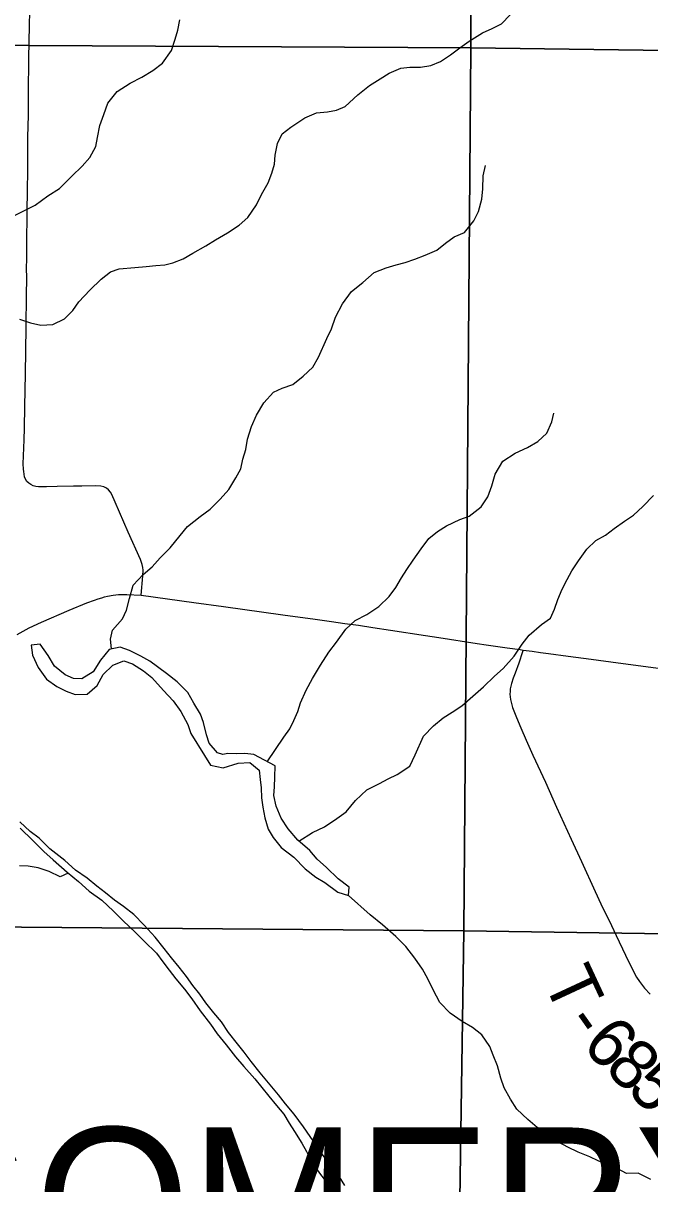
# Model space of a CAD drawing. Extents: x 1874609 to 2204689, y 815661 to 1281160.
# Drawn here: x 2032377 to 2036147, y 1044757 to 1051739 of the extents above; entities that cross this region are included whole.
import ezdxf

# ---------------------------------------------------------------- set-up
doc = ezdxf.new("R2010")
doc.units = 0
for name, color, linetype in [('GM_X_County_Road', 7, 'Continuous'), ('GM_X_Major_River', 7, 'Continuous'), ('GM_X_Minor_Lake', 7, 'Continuous'), ('GM_X_Minor_River', 7, 'Continuous'), ('GM_X_Section', 7, 'Continuous'), ('GM_X_Township_Road', 7, 'Continuous'), ('GM_X_Township_Road_Text', 7, 'Continuous'), ('GM_X_Township_Text', 7, 'Continuous')]:
    doc.layers.add(name, color=color, linetype=linetype)

msp = doc.modelspace()

# ---------------------------------------------------------------- linework, layer by layer
at = {"layer": 'GM_X_County_Road'}
for points in [[(2032340.7, 1048062.4), (2032413.1, 1048101.3), (2032487.3, 1048136.5), (2032653, 1048207.9), (2032759.2, 1048251.7), (2032805.5, 1048268.8), (2032828.6, 1048276.4), (2032849.3, 1048283.1), (2032866.3, 1048287.9), (2032884.7, 1048291.9), (2032917.4, 1048297.8), (2032950.3, 1048301.2), (2032972.7, 1048302.5), (2032999.8, 1048302.3), (2033087, 1048298.7)], [(2033087, 1048298.7), (2033403, 1048253.9), (2033581.6, 1048229.2), (2033938.9, 1048180.5), (2034133.7, 1048153.3), (2034231.2, 1048140.1), (2034312.5, 1048128.1), (2034393.8, 1048117.1), (2034479.9, 1048104.3), (2034586.4, 1048088.6), (2034796.7, 1048055.6), (2034877.7, 1048043.8), (2035107.6, 1048007.9), (2035162.9, 1048000.2), (2035232.2, 1047989.9), (2035288.6, 1047982.2), (2035367, 1047970.7), (2035385.1, 1047968.2)], [(2035385.1, 1047968.2), (2035440.1, 1047960.9), (2035488.5, 1047953.9), (2035536.6, 1047947.1), (2035655.8, 1047930.8), (2035793.2, 1047912.9), (2035955.9, 1047890.5), (2036394.3, 1047832.6), (2036569.9, 1047812.6), (2036735.3, 1047791.8), (2036884.4, 1047772.8), (2036985.9, 1047760), (2037070.6, 1047751), (2037168.2, 1047739.4), (2037271.9, 1047728.3), (2037345.3, 1047718.8), (2037597.4, 1047688.7), (2037678.3, 1047679.1)]]:
    msp.add_lwpolyline(points, dxfattribs=at)
at = {"layer": 'GM_X_Major_River'}
for points in [[(2034312, 1044747.7), (2034280.1, 1044800), (2034182.4, 1044926.8), (2034144.5, 1044983.2), (2034102.6, 1045041.6), (2034062.7, 1045099.9), (2034006.9, 1045176.4), (2033955, 1045238.8), (2033913.1, 1045293.2), (2033803.3, 1045424.1), (2033749.4, 1045492.5), (2033705.5, 1045548.9), (2033665.6, 1045599.3), (2033611.7, 1045667.7), (2033569.8, 1045732.1), (2033523.9, 1045786.5), (2033476, 1045846.9), (2033440.1, 1045897.2), (2033398.2, 1045949.6), (2033360.3, 1046003.9), (2033316.4, 1046060.3), (2033268.5, 1046116.7), (2033224.6, 1046173), (2033170.7, 1046241.5), (2033104.9, 1046314), (2033042.9, 1046376.5), (2032981, 1046424.9), (2032927, 1046463.3), (2032873, 1046507.7), (2032821, 1046548), (2032761.1, 1046596.4), (2032691.1, 1046644.9), (2032627.1, 1046701.4), (2032537.2, 1046772), (2032473.3, 1046836.5), (2032419.3, 1046876.9), (2032357.3, 1046935.3)], [(2032359.2, 1046897.2), (2032435.1, 1046822.6), (2032501, 1046756.1), (2032557, 1046705.7), (2032640.9, 1046631.1), (2032708.9, 1046576.6), (2032774.8, 1046518.1), (2032850.8, 1046463.6), (2032920.7, 1046397.1), (2032978.6, 1046338.7), (2033050.6, 1046270.1), (2033104.5, 1046217.7), (2033178.4, 1046145.2), (2033216.3, 1046092.8), (2033256.2, 1046042.5), (2033296.1, 1045990.1), (2033348, 1045927.7), (2033391.9, 1045869.3), (2033441.8, 1045796.9), (2033503.6, 1045718.4), (2033543.5, 1045660), (2033597.4, 1045593.5), (2033655.3, 1045521.1), (2033705.2, 1045462.7), (2033771.1, 1045388.1), (2033813, 1045335.8), (2033854.9, 1045285.4), (2033900.8, 1045229), (2033944.7, 1045176.7), (2033976.6, 1045122.4), (2034008.5, 1045072.1), (2034054.3, 1045001.6), (2034082.2, 1044951.4), (2034114.1, 1044887), (2034159.9, 1044820.6), (2034201.9, 1044768.2), (2034249.7, 1044701.8)]]:
    msp.add_lwpolyline(points, dxfattribs=at)
at = {"layer": 'GM_X_Minor_Lake'}
for points in [[(2033545.2, 1047350.4), (2033496.7, 1047408.5), (2033480.2, 1047458.6), (2033461.5, 1047532.7), (2033443.1, 1047582.8), (2033404.4, 1047648.7), (2033367.8, 1047712.7), (2033303.1, 1047776.4), (2033238.5, 1047826.2), (2033139.6, 1047901.7), (2033085.2, 1047931.4), (2033016.7, 1047965), (2032960.3, 1047984.7), (2032894.3, 1047972.1), (2032842.6, 1047907.5), (2032797.1, 1047836.9), (2032729.2, 1047794.3), (2032679.1, 1047795.9), (2032628.8, 1047819.6), (2032566.1, 1047871.3), (2032527.5, 1047935.3), (2032478.8, 1048003.2), (2032424.7, 1047996.8), (2032433.2, 1047936.6), (2032467.9, 1047862.6), (2032516.6, 1047792.7), (2032579.2, 1047749), (2032635.6, 1047721.3), (2032689.9, 1047701.6), (2032762.1, 1047702.2), (2032821.8, 1047754.8), (2032857.4, 1047821.3), (2032917.1, 1047878), (2032983.1, 1047902.5), (2033035.4, 1047884.9), (2033099.9, 1047843.2), (2033150.4, 1047803.4), (2033221.2, 1047725.7), (2033279.9, 1047661.9), (2033324.6, 1047598), (2033367.4, 1047520), (2033385.9, 1047465.9), (2033467.3, 1047333.6)], [(2033467.3, 1047333.6), (2033503.2, 1047275.3), (2033579.3, 1047258.9), (2033669.6, 1047288.6), (2033739.8, 1047292.3), (2033795.8, 1047245.9), (2033803.6, 1047189.7), (2033809.4, 1047139.5), (2033811.2, 1047079.3), (2033819, 1047023.1), (2033830.8, 1046958.8), (2033850.6, 1046890.5), (2033880.5, 1046840.2), (2033928.4, 1046779.8), (2034004.4, 1046721.3), (2034074.3, 1046652.8), (2034138.3, 1046602.3), (2034192.3, 1046570), (2034270.2, 1046511.5), (2034334.3, 1046491.1), (2034338.5, 1046541.2), (2034272.5, 1046591.7), (2034202.6, 1046660.2), (2034144.7, 1046710.6), (2034100.7, 1046763), (2034028.8, 1046823.5), (2033970.9, 1046892), (2033929, 1046956.4), (2033899.2, 1047028.8), (2033885.4, 1047093), (2033889.6, 1047145.2), (2033891.8, 1047203.3), (2033892.1, 1047271.5), (2033763.8, 1047339.6)], [(2033763.8, 1047339.6), (2033709.6, 1047345.8), (2033657.5, 1047344), (2033607.3, 1047346.2), (2033577.2, 1047340.2), (2033545.2, 1047350.4)]]:
    msp.add_lwpolyline(points, dxfattribs=at)
at = {"layer": 'GM_X_Minor_River'}
for points in [[(2032354.3, 1049957.4), (2032420.7, 1049935.8), (2032483, 1049922.2), (2032555.2, 1049926.7), (2032625.1, 1049959.4), (2032674.8, 1050009.9), (2032712.5, 1050062.4), (2032778.1, 1050133.1), (2032845.8, 1050199.9), (2032901.6, 1050242.4), (2032953.6, 1050260.9), (2033047.8, 1050269.6), (2033115.9, 1050276.1), (2033174.1, 1050280.6), (2033228.2, 1050285), (2033278.2, 1050297.4), (2033340.2, 1050322), (2033398.1, 1050354.5), (2033476, 1050399.2), (2033533.8, 1050435.8), (2033605.7, 1050478.5), (2033675.5, 1050523.2), (2033729.3, 1050569.7), (2033780.8, 1050646.4), (2033810.4, 1050708.8), (2033849.9, 1050779.4), (2033873.5, 1050835.8), (2033889.1, 1050890.1), (2033892.7, 1050944.3), (2033906.2, 1051014.7), (2033935.8, 1051073.1), (2033987.6, 1051113.6), (2034071.4, 1051170.4), (2034141.3, 1051199.1), (2034207.5, 1051205.6), (2034261.5, 1051216), (2034313.5, 1051238.5), (2034391.2, 1051307.3), (2034460.9, 1051364), (2034524.7, 1051404.6), (2034578.6, 1051437.2), (2034648.6, 1051467.8), (2034702.7, 1051474.2), (2034766.9, 1051474.7), (2034829, 1051485.2), (2034887, 1051507.7), (2034948.8, 1051548.3), (2035004.6, 1051590.8), (2035060.4, 1051631.4), (2035140.3, 1051680.2), (2035198.2, 1051706.7), (2035254.2, 1051735.2), (2035305.9, 1051789.8)], [(2032313.1, 1050575.3), (2032449, 1050644.6), (2032524.7, 1050699.3), (2032594.6, 1050744), (2032670.2, 1050818.8), (2032731.8, 1050879.5), (2032777.6, 1050930), (2032813.1, 1050996.5), (2032824.7, 1051050.8), (2032838.1, 1051123.2), (2032861.7, 1051189.6), (2032887.2, 1051258), (2032942.8, 1051328.7), (2033020.6, 1051377.4), (2033090.5, 1051414.1), (2033156.3, 1051454.7), (2033214.2, 1051497.3), (2033269.7, 1051574), (2033291.2, 1051642.4), (2033306.8, 1051696.7), (2033320.3, 1051759.1)], [(2032908.3, 1047974.8), (2032901.8, 1048034.4), (2032913.4, 1048086.7), (2032975, 1048155.4), (2032998.6, 1048207.8), (2033016.1, 1048278.1), (2033039.5, 1048358.6), (2033099.1, 1048423.3), (2033152.9, 1048467.8), (2033200.6, 1048522.4), (2033260.3, 1048583.1), (2033321.9, 1048657.8), (2033365.6, 1048710.3), (2033441.3, 1048771.1), (2033501.1, 1048815.7), (2033562.8, 1048876.4), (2033614.4, 1048932.9), (2033656, 1049003.5), (2033685.6, 1049057.9), (2033699.2, 1049116.2), (2033716.8, 1049174.6), (2033726.3, 1049236.9), (2033749.7, 1049313.3), (2033781.2, 1049381.8), (2033824.8, 1049454.4), (2033882.4, 1049519.1), (2033934.4, 1049543.5), (2033998.4, 1049566.1), (2034062.1, 1049614.7), (2034119.9, 1049669.3), (2034153.5, 1049729.8), (2034204.7, 1049842.6), (2034232.3, 1049901), (2034255.8, 1049969.4), (2034297.2, 1050050.1), (2034352.8, 1050124.7), (2034420.5, 1050179.4), (2034488.3, 1050238.1), (2034560.2, 1050266.8), (2034620.2, 1050285.3), (2034674.3, 1050299.7), (2034732.3, 1050320.2), (2034796.3, 1050342.8), (2034866.2, 1050373.4), (2034918, 1050415.9), (2034969.9, 1050454.5), (2035031.9, 1050479), (2035087.4, 1050549.7), (2035117.1, 1050606.1), (2035136.5, 1050680.5), (2035142, 1050742.8), (2035145.4, 1050821.1), (2035158.9, 1050883.4)], [(2033845.4, 1047296.3), (2033945.7, 1047444), (2033981.4, 1047494.4), (2034005, 1047544.8), (2034028.6, 1047599.2), (2034046.3, 1047651.5), (2034079.7, 1047726), (2034117.3, 1047796.5), (2034166.7, 1047877.2), (2034216.3, 1047955.8), (2034261.9, 1048016.4), (2034317.4, 1048093.1), (2034375.1, 1048145.7), (2034445, 1048182.3), (2034516.9, 1048229), (2034578.6, 1048289.7), (2034618.2, 1048344.2), (2034653.8, 1048402.7), (2034685.5, 1048453.1), (2034723.2, 1048509.6), (2034770.8, 1048576.2), (2034818.4, 1048638.8), (2034870.2, 1048681.3), (2034924, 1048715.8), (2035004, 1048752.5), (2035060, 1048773), (2035131.7, 1048829.8), (2035173.3, 1048890.3), (2035196.9, 1048956.7), (2035216.4, 1049025.1), (2035261.8, 1049103.7), (2035337.7, 1049152.4), (2035411.6, 1049187.1), (2035473.5, 1049221.7), (2035527.2, 1049272.3), (2035556.8, 1049340.8), (2035570.4, 1049393)], [(2034736.3, 1047338), (2034786.1, 1047450.2), (2034845.7, 1047512.9), (2034903.5, 1047559.5), (2034957.4, 1047594), (2035015.2, 1047632.6), (2035082.9, 1047691.3), (2035146.7, 1047745.9), (2035212.3, 1047810.6), (2035264.1, 1047857.2), (2035331.7, 1047932), (2035379.3, 1048002.6), (2035420.9, 1048057.1), (2035494.6, 1048121.9), (2035550.4, 1048160.4), (2035574.1, 1048214.8), (2035593.7, 1048271.1), (2035619.2, 1048333.5), (2035648.8, 1048392), (2035678.5, 1048444.4), (2035718.1, 1048504.9), (2035767.7, 1048575.5), (2035821.4, 1048626.1), (2035881.3, 1048658.7), (2035933.1, 1048699.2), (2035994.9, 1048743.8), (2036048.8, 1048780.3), (2036104.5, 1048830.9), (2036170.2, 1048897.7)], [(2034034.6, 1046818.6), (2034117.2, 1046871.3), (2034189.5, 1046905.1), (2034263.8, 1046954.9), (2034320.1, 1046994.8), (2034376.5, 1047062.7), (2034444.8, 1047126.6), (2034521.1, 1047164.4), (2034573.4, 1047194.3), (2034627.6, 1047220.1), (2034703.9, 1047269.9), (2034736.3, 1047338)], [(2032646.7, 1046626.5), (2032598.7, 1046603.2), (2032532.7, 1046635.6), (2032466.6, 1046657.9), (2032406.5, 1046668.2), (2032354.4, 1046670.5)], [(2036152.4, 1044783.6), (2036076.3, 1044822.1), (2036006.2, 1044818.4), (2035950.2, 1044848.7), (2035900.1, 1044869), (2035836.1, 1044895.4), (2035786, 1044919.7), (2035716, 1044948.1), (2035653.9, 1044978.4), (2035597.9, 1045008.8), (2035527.9, 1045057.2), (2035469.9, 1045095.6), (2035414, 1045144), (2035346, 1045206.5), (2035308.2, 1045266.9), (2035270.3, 1045335.3), (2035250.5, 1045393.5), (2035230.7, 1045467.9), (2035204.9, 1045530.2), (2035185, 1045582.4), (2035137.2, 1045652.9), (2035081.2, 1045697.3), (2035017.2, 1045733.7), (2034945.2, 1045784.2), (2034883.3, 1045848.6), (2034843.5, 1045925), (2034811.6, 1045989.4), (2034779.7, 1046047.7), (2034733.9, 1046114.1), (2034680, 1046184.6), (2034618.1, 1046245.1), (2034538.2, 1046315.6), (2034464.2, 1046376.2), (2034334.3, 1046491.1)]]:
    msp.add_lwpolyline(points, dxfattribs=at)
at = {"layer": 'GM_X_Section'}
for points in [[(2034220, 1056944.1), (2035060.5, 1056947.9), (2035069.6, 1051590.9), (2029754.6, 1051618), (2029765.5, 1056950.9)], [(2040419, 1056944.3), (2040397.9, 1051519.1), (2035069.6, 1051590.9), (2035060.5, 1056947.9), (2039590.5, 1056951.4)], [(2035069.6, 1051590.9), (2035027.7, 1046279.9), (2029702.7, 1046322.8), (2029754.6, 1051618)], [(2035069.6, 1051590.9), (2040397.9, 1051519.1), (2040325.7, 1046200.1), (2035027.7, 1046279.9)], [(2035027.7, 1046279.9), (2034947, 1040890.8), (2033958.3, 1040950.8), (2029613.9, 1041007.7), (2029702.7, 1046322.8)], [(2035027.7, 1046279.9), (2040325.7, 1046200.1), (2040294.3, 1040893.1), (2034947, 1040890.8)]]:
    msp.add_lwpolyline(points, close=True, dxfattribs=at)
at = {"layer": 'GM_X_Township_Road'}
for points in [[(2033087, 1048298.7), (2033096.9, 1048415), (2033098.3, 1048448.2), (2033097, 1048465), (2033093.6, 1048481.7), (2033082.1, 1048513), (2033009, 1048677.9), (2032956, 1048797.7), (2032930.4, 1048857.7), (2032910.8, 1048903.3), (2032902.4, 1048918.3), (2032891.1, 1048931.6), (2032877.4, 1048942.1), (2032861.7, 1048949.3), (2032845.1, 1048953.2), (2032811.7, 1048955.4), (2032729.6, 1048953.9), (2032680.5, 1048953.8), (2032582.2, 1048951.4), (2032516.9, 1048949.2), (2032468.2, 1048950.7), (2032452.4, 1048952.7), (2032437.3, 1048956.6), (2032423.1, 1048962.9), (2032410.4, 1048971.6), (2032399.8, 1048982.5), (2032391.7, 1048995.4), (2032385.9, 1049009.8), (2032382.3, 1049025.3), (2032379.9, 1049041.3), (2032378.6, 1049057), (2032377.2, 1049088.8), (2032382, 1049231.7), (2032384.3, 1049302.3), (2032387.7, 1049433.1), (2032390.4, 1049629.7), (2032394.1, 1049908.2), (2032396.3, 1050104.9), (2032398.3, 1050203.1), (2032397.3, 1050268.6), (2032398.2, 1050317.7), (2032398.9, 1050399.4), (2032398.9, 1050448.5), (2032400, 1050563.1), (2032401, 1050628.5), (2032402, 1050710.4), (2032404.2, 1050873.8), (2032404.8, 1050972.1), (2032405.4, 1051054), (2032408.1, 1051184.9), (2032409.8, 1051316.1), (2032411.4, 1051529), (2032414.7, 1051725.6), (2032425.4, 1052148.7)], [(2035385.1, 1047968.2), (2035381.6, 1047958), (2035358.4, 1047889.8), (2035336, 1047829.2), (2035324.9, 1047798.5), (2035314.9, 1047767.3), (2035310.9, 1047751.4), (2035307.8, 1047735.3), (2035306.1, 1047719), (2035305.7, 1047702.6), (2035306.7, 1047686.3), (2035309, 1047670.1), (2035312.4, 1047654.1), (2035321.9, 1047622.7), (2035345.9, 1047561.7), (2035370.5, 1047500.9), (2035402.7, 1047425.5), (2035443.6, 1047336.1), (2035518.6, 1047172.6), (2035586, 1047023.4), (2035674.6, 1046829.6), (2035736.6, 1046695.7), (2035817.5, 1046516.5), (2035852.1, 1046442.2), (2035917.2, 1046310.2), (2035945.5, 1046251.4), (2036000.2, 1046131.9), (2036051.3, 1046029.5), (2036067.7, 1046001.1), (2036085.6, 1045973.7), (2036115.4, 1045934.6), (2036148.7, 1045898.5)]]:
    msp.add_lwpolyline(points, dxfattribs=at)

# ---------------------------------------------------------------- texts
at = {"layer": 'GM_X_Township_Road_Text'}
for s, rotation, p in [('T', 294.97211, (2035501.8, 1045979)), ('-', 305.36605, (2035626.4, 1045724.4)), ('6', 314.2776, (2035730.2, 1045584.9)), ('8', 316.19777, (2035867, 1045444.8)), ('5', 316.3637, (2036001.1, 1045316.3))]:
    msp.add_text(s, height=300, rotation=rotation, dxfattribs=at).set_placement(p)
at = {"layer": 'GM_X_Township_Text'}
msp.add_text('MONTGOMERY', height=900, rotation=0.00001, dxfattribs=at).set_placement((2027967.5, 1044196.3))

doc.saveas('drawing.dxf')
